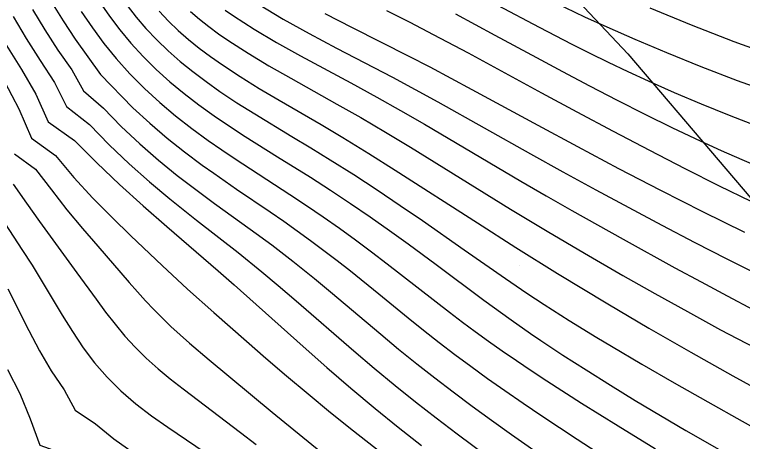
# Model space of a CAD drawing. Extents: x 2602990 to 2605851, y 618069 to 619180.
# Drawn here: x 2603263.62 to 2603287.24, y 618544.28 to 618558.14 of the extents above; entities that cross this region are included whole.
import ezdxf

# ---------------------------------------------------------------- set-up
doc = ezdxf.new("R2010")
doc.units = 0
for name, color, linetype in [('DTM Contours Major', 7, 'Continuous'), ('DTM Contours Minor', 7, 'Continuous'), ('Exist DTM Crownline', 7, 'Continuous'), ('Exist DTM QL2 LIDAR Elevation Point', 7, 'Continuous'), ('Exist Roads EOP', 7, 'Continuous'), ('PH Exist DTM Obscure Area', 7, 'Continuous')]:
    doc.layers.add(name, color=color, linetype=linetype)

msp = doc.modelspace()

# ---------------------------------------------------------------- linework, layer by layer
at = {"layer": 'DTM Contours Major'}
for points in [[(2603269.331, 618558.243), (2603269.618, 618557.996), (2603269.919, 618557.757), (2603270.234, 618557.523), (2603270.565, 618557.292), (2603271.194, 618556.885), (2603271.868, 618556.48), (2603272.579, 618556.073), (2603274.078, 618555.234), (2603274.85, 618554.795), (2603275.656, 618554.322), (2603276.465, 618553.833), (2603278.089, 618552.83), (2603279.713, 618551.826), (2603280.905, 618551.105), (2603282.114, 618550.392), (2603283.362, 618549.671), (2603284.392, 618549.086), (2603285.452, 618548.495), (2603286.533, 618547.906), (2603287.627, 618547.325)], [(2603263.609, 618553.625), (2603264.3, 618553.118), (2603264.809, 618552.447), (2603265.317, 618551.803), (2603265.822, 618551.194), (2603266.315, 618550.616), (2603267.337, 618549.439), (2603267.602, 618549.139), (2603267.867, 618548.847), (2603268.134, 618548.564), (2603268.405, 618548.288), (2603268.691, 618548.013), (2603268.986, 618547.742), (2603269.291, 618547.473), (2603269.932, 618546.927), (2603271.977, 618545.234), (2603273.849, 618543.704)]]:
    msp.add_lwpolyline(points, dxfattribs=at)
at = {"layer": 'DTM Contours Minor'}
for points in [[(2603288.298, 618555.555), (2603287.084, 618555.995), (2603285.906, 618556.448), (2603284.789, 618556.899), (2603283.76, 618557.333), (2603282.846, 618557.733), (2603282.124, 618558.062), (2603281.497, 618558.36), (2603280.792, 618558.713), (2603280.213, 618559.02), (2603279.377, 618559.487), (2603278.487, 618560), (2603276.882, 618560.954), (2603274.959, 618562.114), (2603274.029, 618562.684), (2603273.199, 618563.199)], [(2603287.739, 618554.504), (2603286.817, 618554.861), (2603285.912, 618555.23), (2603285.033, 618555.604), (2603284.188, 618555.98), (2603283.529, 618556.284), (2603282.898, 618556.585), (2603282.294, 618556.88), (2603281.719, 618557.168), (2603280.65, 618557.72), (2603279.303, 618558.441), (2603277.881, 618559.216), (2603276.997, 618559.714), (2603275.864, 618560.375), (2603274.46, 618561.219), (2603272.452, 618562.452)], [(2603264.818, 618558.544), (2603265.192, 618557.941), (2603265.584, 618557.348), (2603265.996, 618556.772), (2603266.401, 618556.195), (2603267.459, 618555.119), (2603268.006, 618554.613), (2603268.567, 618554.134), (2603269.135, 618553.682), (2603269.705, 618553.256), (2603270.079, 618552.988), (2603270.82, 618552.477), (2603271.911, 618551.736), (2603272.351, 618551.431), (2603272.787, 618551.121), (2603273.221, 618550.806), (2603273.653, 618550.485), (2603274.084, 618550.155), (2603274.515, 618549.818), (2603275.438, 618549.071), (2603276.391, 618548.291), (2603276.888, 618547.892), (2603277.402, 618547.488), (2603277.903, 618547.106), (2603278.423, 618546.72), (2603278.965, 618546.328), (2603279.53, 618545.93), (2603280.119, 618545.524), (2603280.734, 618545.108), (2603281.872, 618544.357), (2603284.254, 618542.8)], [(2603266.369, 618558.556), (2603266.694, 618558.091), (2603267.031, 618557.644), (2603267.387, 618557.214), (2603267.787, 618556.777), (2603268.21, 618556.361), (2603268.653, 618555.962), (2603269.116, 618555.58), (2603269.596, 618555.211), (2603270.093, 618554.855), (2603270.593, 618554.516), (2603271.105, 618554.184), (2603272.153, 618553.528), (2603273.218, 618552.862), (2603273.871, 618552.44), (2603274.519, 618552.008), (2603275.157, 618551.57), (2603275.783, 618551.132), (2603276.391, 618550.695), (2603277.298, 618550.027), (2603278.843, 618548.869), (2603279.735, 618548.223), (2603280.364, 618547.785), (2603280.692, 618547.562), (2603281.411, 618547.086), (2603282.168, 618546.599), (2603282.955, 618546.105), (2603283.764, 618545.61), (2603284.584, 618545.119), (2603285.406, 618544.636), (2603286.868, 618543.798)], [(2603271.529, 618558.48), (2603272.33, 618557.996), (2603273.179, 618557.524), (2603274.062, 618557.057), (2603275.884, 618556.11), (2603276.619, 618555.715), (2603277.355, 618555.311), (2603280.363, 618553.621), (2603281.413, 618553.038), (2603282.48, 618552.453), (2603283.554, 618551.873), (2603284.627, 618551.302), (2603285.69, 618550.745), (2603286.733, 618550.209), (2603288.014, 618549.566)], [(2603264.197, 618558.306), (2603264.599, 618557.644), (2603265.022, 618556.989), (2603265.471, 618556.348), (2603265.857, 618555.67), (2603266.499, 618555.101), (2603267.077, 618554.506), (2603267.677, 618553.945), (2603268.287, 618553.416), (2603268.898, 618552.921), (2603269.5, 618552.458), (2603270.104, 618552.012), (2603271.267, 618551.174), (2603271.961, 618550.66), (2603272.652, 618550.13), (2603273.352, 618549.57), (2603273.868, 618549.141), (2603275.5, 618547.759), (2603276.078, 618547.279), (2603276.675, 618546.795), (2603277.254, 618546.341), (2603277.851, 618545.885), (2603278.467, 618545.428), (2603279.099, 618544.967), (2603279.749, 618544.502), (2603282.281, 618542.724)], [(2603265.781, 618558.246), (2603266.14, 618557.717), (2603266.516, 618557.205), (2603266.912, 618556.713), (2603267.361, 618556.214), (2603267.834, 618555.739), (2603268.328, 618555.287), (2603268.84, 618554.857), (2603269.365, 618554.448), (2603269.9, 618554.057), (2603270.338, 618553.752), (2603270.779, 618553.456), (2603272.551, 618552.304), (2603273.091, 618551.943), (2603273.627, 618551.576), (2603274.157, 618551.202), (2603274.683, 618550.823), (2603275.202, 618550.439), (2603275.714, 618550.051), (2603277.732, 618548.478), (2603278.157, 618548.155), (2603278.57, 618547.849), (2603278.997, 618547.539), (2603279.442, 618547.225), (2603279.904, 618546.905), (2603280.388, 618546.578), (2603280.893, 618546.244), (2603282.017, 618545.524), (2603283.207, 618544.783), (2603284.423, 618544.04)], [(2603267.269, 618558.44), (2603267.566, 618558.059), (2603267.878, 618557.694), (2603268.229, 618557.322), (2603268.599, 618556.965), (2603268.989, 618556.622), (2603269.4, 618556.289), (2603269.83, 618555.966), (2603270.28, 618555.649), (2603270.834, 618555.282), (2603271.411, 618554.918), (2603272.616, 618554.187), (2603273.236, 618553.813), (2603273.86, 618553.43), (2603274.628, 618552.944), (2603275.389, 618552.446), (2603276.135, 618551.946), (2603276.859, 618551.45), (2603278.21, 618550.507), (2603279.545, 618549.57), (2603280.247, 618549.093), (2603280.809, 618548.722), (2603281.621, 618548.205), (2603282.511, 618547.658), (2603282.992, 618547.37), (2603283.973, 618546.791), (2603285.025, 618546.183), (2603286.12, 618545.56), (2603287.233, 618544.936), (2603288.336, 618544.325)], [(2603268.309, 618558.249), (2603268.611, 618557.932), (2603268.928, 618557.629), (2603269.26, 618557.337), (2603269.609, 618557.054), (2603269.976, 618556.779), (2603270.361, 618556.508), (2603270.942, 618556.127), (2603271.558, 618555.747), (2603272.204, 618555.364), (2603273.564, 618554.57), (2603274.27, 618554.152), (2603275.114, 618553.635), (2603275.972, 618553.094), (2603278.637, 618551.376), (2603279.886, 618550.579), (2603281.238, 618549.737), (2603282.87, 618548.749), (2603284.204, 618547.962), (2603285.564, 618547.177), (2603286.927, 618546.407), (2603288.269, 618545.669)], [(2603270.454, 618558.29), (2603270.719, 618558.103), (2603271.393, 618557.666), (2603272.122, 618557.234), (2603272.896, 618556.803), (2603274.532, 618555.921), (2603275.374, 618555.462), (2603276.147, 618555.028), (2603276.921, 618554.581), (2603280.049, 618552.735), (2603280.871, 618552.257), (2603281.698, 618551.783), (2603283.366, 618550.846), (2603285.047, 618549.921), (2603285.896, 618549.461), (2603286.747, 618549.005), (2603287.602, 618548.556)], [(2603275.689, 618558.276), (2603276.44, 618557.894), (2603277.205, 618557.499), (2603278.335, 618556.898), (2603280.721, 618555.598), (2603281.866, 618554.98), (2603283.04, 618554.353), (2603284.219, 618553.735), (2603285.375, 618553.141), (2603286.481, 618552.586), (2603287.512, 618552.088)], [(2603284.235, 618558.364), (2603285.58, 618557.805), (2603286.957, 618557.269), (2603288.343, 618556.768)], [(2603263.571, 618558.081), (2603263.997, 618557.365), (2603264.449, 618556.65), (2603264.91, 618555.933), (2603265.298, 618555.154), (2603266.05, 618554.569), (2603266.681, 618553.912), (2603267.335, 618553.292), (2603267.998, 618552.706), (2603268.657, 618552.157), (2603269.526, 618551.464), (2603270.87, 618550.413), (2603271.645, 618549.785), (2603272.171, 618549.346), (2603272.754, 618548.846), (2603274.623, 618547.219), (2603275.286, 618546.655), (2603275.968, 618546.091), (2603276.627, 618545.567), (2603277.299, 618545.046), (2603277.982, 618544.529), (2603280.059, 618542.982)], [(2603273.685, 618558.181), (2603274.576, 618557.721), (2603276.416, 618556.791), (2603277.089, 618556.441), (2603278.453, 618555.712), (2603280.6, 618554.546), (2603281.884, 618553.855), (2603283.216, 618553.149), (2603284.578, 618552.442), (2603285.949, 618551.747), (2603287.31, 618551.079)], [(2603277.924, 618558.164), (2603279.209, 618557.474), (2603280.555, 618556.744), (2603281.402, 618556.29), (2603282.277, 618555.828), (2603283.17, 618555.365), (2603284.073, 618554.908), (2603284.975, 618554.464), (2603285.867, 618554.04), (2603286.55, 618553.727), (2603287.222, 618553.431), (2603287.883, 618553.151)], [(2603263.358, 618557.136), (2603263.837, 618556.364), (2603264.31, 618555.561), (2603264.71, 618554.659), (2603265.56, 618554.051), (2603266.282, 618553.333), (2603267.023, 618552.619), (2603267.785, 618551.928), (2603268.555, 618551.256), (2603270.22, 618549.824), (2603270.738, 618549.369), (2603272.986, 618547.357), (2603273.753, 618546.678), (2603274.53, 618546.005), (2603275.319, 618545.344), (2603276.068, 618544.74), (2603276.821, 618544.15)], [(2603263.3, 618555.952), (2603263.752, 618555.08), (2603264.168, 618554.133), (2603264.941, 618553.566), (2603265.543, 618552.856), (2603266.16, 618552.184), (2603266.781, 618551.55), (2603267.392, 618550.952), (2603268.407, 618549.99), (2603269.231, 618549.227), (2603270.087, 618548.462), (2603271.139, 618547.538), (2603271.776, 618546.985), (2603272.445, 618546.411), (2603273.144, 618545.822), (2603273.869, 618545.223), (2603274.618, 618544.618), (2603276.256, 618543.33)], [(2603263.573, 618552.636), (2603263.999, 618552.019), (2603264.423, 618551.424), (2603265.641, 618549.76), (2603266.262, 618548.896), (2603266.567, 618548.482), (2603266.876, 618548.084), (2603267.195, 618547.701), (2603267.528, 618547.336), (2603267.89, 618546.98), (2603268.272, 618546.639), (2603268.671, 618546.308), (2603269.086, 618545.983), (2603270.95, 618544.574), (2603271.459, 618544.182)], [(2603263.169, 618551.564), (2603263.848, 618550.515), (2603264.183, 618550.005), (2603265.16, 618548.381), (2603265.496, 618547.844), (2603265.844, 618547.324), (2603266.215, 618546.828), (2603266.617, 618546.361), (2603267.066, 618545.918), (2603267.55, 618545.505), (2603268.059, 618545.114), (2603268.587, 618544.74), (2603270.1, 618543.716)], [(2603263.397, 618549.236), (2603264.074, 618547.886), (2603264.426, 618547.217), (2603264.805, 618546.569), (2603265.223, 618545.952), (2603265.583, 618545.297), (2603266.238, 618544.846), (2603266.833, 618544.362), (2603267.463, 618543.917), (2603268.111, 618543.499), (2603269.393, 618542.712), (2603269.745, 618542.487), (2603270.086, 618542.26), (2603270.416, 618542.03), (2603270.735, 618541.793), (2603271.041, 618541.549), (2603271.336, 618541.296), (2603271.557, 618541.088)], [(2603263.383, 618546.613), (2603263.787, 618545.834), (2603264.122, 618545.018), (2603264.433, 618544.155), (2603265.434, 618543.805), (2603266.149, 618543.256), (2603266.907, 618542.758), (2603267.498, 618542.402)]]:
    msp.add_lwpolyline(points, dxfattribs=at)
at = {"layer": 'Exist DTM Crownline'}
msp.add_spline([(2603233.488, 618380.754), (2603285.185, 618400.095), (2603335.457, 618418.629), (2603390.812, 618439.069), (2603440.087, 618457.325), (2603493.996, 618477.231), (2603542.655, 618495.301), (2603600.808, 618516.867), (2603653.659, 618536.362), (2603706.222, 618555.742), (2603764.811, 618577.593), (2603823.52, 618599.847), (2603878.564, 618620.56), (2603937.951, 618643.078), (2603997.369, 618665.789), (2604036.209, 618680.665), (2604055.311, 618688.017)], degree=3, dxfattribs=at)
at = {"layer": 'Exist DTM QL2 LIDAR Elevation Point'}
for p, q in [((2603270, 618550), (2603270, 618550)), ((2603280, 618550), (2603280, 618550))]:
    msp.add_line(p, q, dxfattribs=at)
at = {"layer": 'Exist Roads EOP'}
for points in [[(2603230.17, 618389.98), (2603282.929, 618409.597), (2603332.773, 618427.868), (2603388.167, 618448.413), (2603437.203, 618466.721), (2603490.778, 618486.527), (2603539.039, 618504.558), (2603597.451, 618526.156), (2603651.053, 618545.972), (2603705.208, 618566.084), (2603762.02, 618587.183), (2603820.334, 618609.162), (2603876.341, 618629.99), (2603934.909, 618652.28), (2603996.409, 618675.568), (2604033.216, 618689.957), (2604052.01, 618697.199)], [(2604034.633, 618668.486), (2603984.89, 618650.123), (2603936.767, 618631.654), (2603888.195, 618613.335), (2603837.766, 618594.258), (2603782.918, 618573.705), (2603731.939, 618554.39), (2603671.126, 618532.171), (2603621.822, 618514.106), (2603561.545, 618491.877), (2603506.421, 618471.293), (2603452.163, 618451.33), (2603398.364, 618431.316), (2603341.431, 618410.355), (2603281.65, 618388.199), (2603223.033, 618366.475), (2603185.717, 618352.612)]]:
    msp.add_spline(points, degree=3, dxfattribs=at)
at = {"layer": 'PH Exist DTM Obscure Area'}
msp.add_lwpolyline([(2603249.279, 618574.797), (2603249.442, 618569.149), (2603257.152, 618562.577), (2603259.493, 618561.106), (2603265.33, 618561.015), (2603271.3, 618562.128), (2603278.723, 618561.965), (2603283.521, 618556.866), (2603289.389, 618549.985), (2603299.201, 618545.179), (2603304.524, 618543.821), (2603312.833, 618543.147), (2603321.782, 618543.484), (2603327.12, 618545.108), (2603332.024, 618548.955), (2603336.315, 618557.184), (2603338.976, 618569.608), (2603342.869, 618574.284)], dxfattribs=at)

doc.saveas('drawing.dxf')
